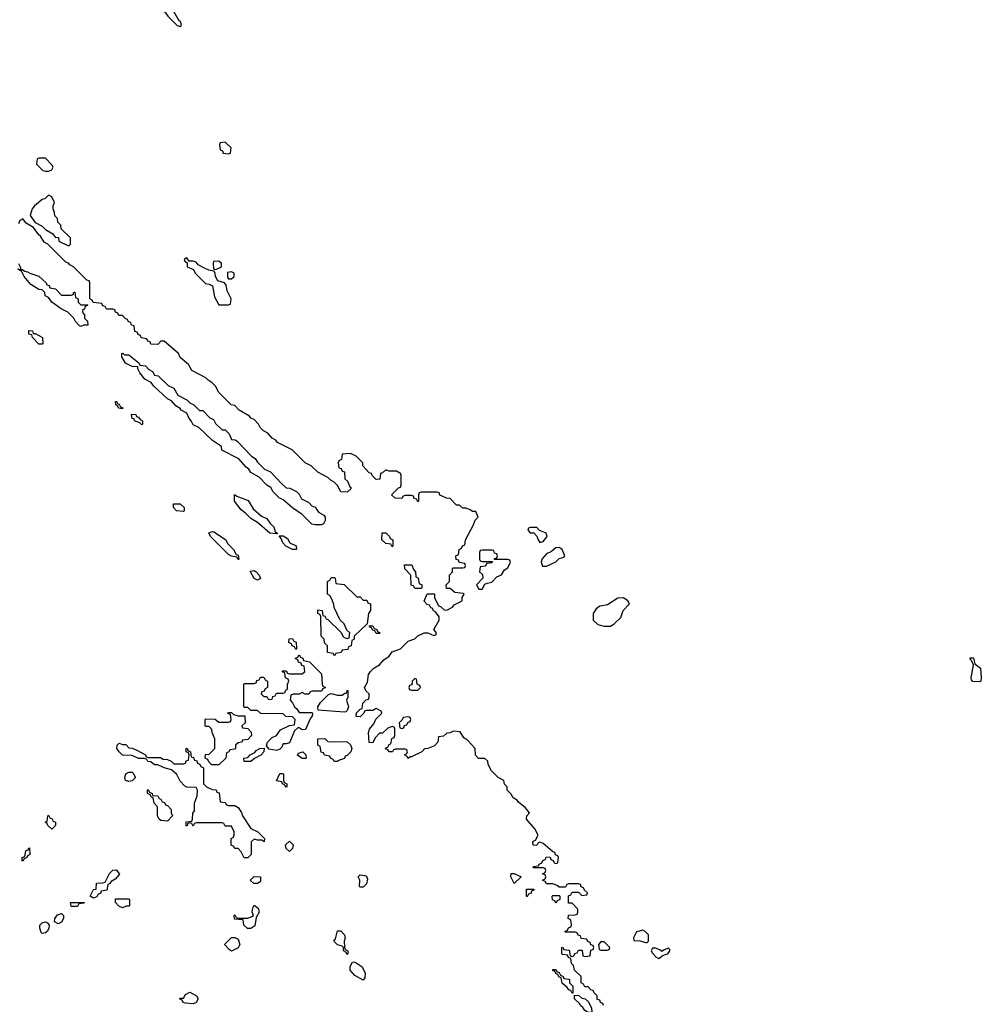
# Model space of a CAD drawing. Header units: inches. Extents: x 2710684 to 2828758, y 857022 to 965663.
# Tile 302 of 316: x 2784170 to 2790159, y 901336 to 907469. Entities that reach past the tile are written whole.
import ezdxf

# ---------------------------------------------------------------- set-up
doc = ezdxf.new("R2010")
doc.units = ezdxf.units.IN
doc.header["$MEASUREMENT"] = 0
doc.layers.add('C7980', color=7, linetype='Continuous')
doc.layers.add('C7990', color=7, linetype='Continuous')

msp = doc.modelspace()

# ---------------------------------------------------------------- linework, layer by layer
at = {"layer": 'C7980', "color": 4, "elevation": 12}
for points in [[(2784990, 907638), (2784974, 907630), (2784974, 907610), (2784992, 907590), (2785032, 907550), (2785076.9, 907516.9), (2785092, 907490), (2785150, 907432), (2785170, 907426.8), (2785175.3, 907430), (2785176, 907444), (2785170, 907459), (2785162.7, 907462.7), (2785130, 907519), (2785100.2, 907540.2), (2785082.7, 907562.7), (2785053.2, 907610)], [(2785450, 906706), (2785418, 906702), (2785414, 906690), (2785418, 906658), (2785432.7, 906652.7), (2785438, 906638), (2785470, 906634), (2785482, 906638), (2785486, 906670)], [(2784330, 906606), (2784290, 906606), (2784278, 906602), (2784274, 906570), (2784314, 906530), (2784330, 906524.7), (2784350, 906526), (2784370, 906534), (2784378, 906550), (2784370, 906566)], [(2784350, 906375.3), (2784326.4, 906353.6), (2784310, 906348.7), (2784262.8, 906310), (2784248.5, 906291.5), (2784236, 906250), (2784265.4, 906205.4), (2784310, 906182), (2784330, 906162), (2784376, 906136), (2784390, 906114), (2784412.7, 906112.7), (2784414, 906090), (2784470, 906062), (2784478, 906062), (2784486, 906070), (2784486, 906110), (2784427.3, 906167.3), (2784426, 906190), (2784408.4, 906208.4), (2784406, 906230), (2784388.4, 906248.4), (2784387.3, 906267.3), (2784378, 906290), (2784378, 906310), (2784386, 906330), (2784370, 906366)], [(2785210, 905986), (2785198, 905982), (2785194, 905970), (2785214, 905954), (2785214, 905930), (2785252.7, 905912.7), (2785262, 905890), (2785326.4, 905826.4), (2785350, 905822), (2785371.3, 905811.3), (2785383.6, 905743.6), (2785410, 905694), (2785470, 905694), (2785482, 905698), (2785486, 905730), (2785461.2, 905781.2), (2785455.3, 905815.3), (2785446, 905830), (2785403.1, 905843.1), (2785388.9, 905868.9), (2785388, 905888), (2785382, 905902), (2785348.4, 905908.4), (2785320.4, 905920.4), (2785282, 905942), (2785270, 905958), (2785250, 905966), (2785226, 905966)], [(2785410, 905966), (2785378, 905962), (2785374, 905950), (2785378, 905918), (2785390, 905914), (2785410, 905922), (2785426, 905930), (2785426, 905950)], [(2785490, 905898), (2785464.7, 905895.3), (2785464.7, 905864.7), (2785470, 905854), (2785490, 905854), (2785506, 905870), (2785506, 905890)], [(2784254, 905514), (2784266, 905514), (2784312, 905490), (2784314, 905450), (2784310, 905448), (2784289, 905449), (2784248.9, 905488.9), (2784246, 905506), (2784226, 905510), (2784226, 905534), (2784250, 905532)], [(2784822, 905382), (2784850, 905382), (2784912.7, 905332.7), (2784918, 905318), (2784952.7, 905312.7), (2784974, 905290), (2784996.9, 905276.9), (2785010, 905254), (2785031.6, 905251.6), (2785094, 905190), (2785130, 905174), (2785154, 905130), (2785210, 905102), (2785230, 905082), (2785254, 905070), (2785290, 905034), (2785310, 905034), (2785354, 904990), (2785378, 904978), (2785390, 904954), (2785430, 904914), (2785450, 904914), (2785474, 904890), (2785490, 904854), (2785511.6, 904851.6), (2785523.6, 904843.6), (2785614, 904750), (2785636.9, 904736.9), (2785650, 904714), (2785694, 904670), (2785732.7, 904652.7), (2785799.6, 904579.6), (2785830, 904554), (2785851.6, 904551.6), (2785894, 904530), (2785910, 904514), (2785925.4, 904485.4), (2785970, 904462), (2785990, 904442), (2786010, 904432), (2786030, 904402), (2786063.6, 904383.6), (2786072, 904370), (2786072, 904350), (2786062, 904330), (2786050, 904322), (2786010, 904322), (2785990, 904328), (2785930, 904388), (2785870, 904428), (2785810, 904478), (2785786, 904490), (2785748.9, 904528.9), (2785734.6, 904554.6), (2785708.9, 904568.9), (2785660.4, 904620.4), (2785608.9, 904648.9), (2785598, 904670), (2785581.2, 904681.2), (2785534.6, 904734.6), (2785428.9, 904788.9), (2785426, 904810), (2785370, 904848), (2785286, 904930), (2785250, 904946), (2785238, 904970), (2785224.7, 904984.7), (2785210, 905018), (2785176.4, 905036.4), (2785168.4, 905048.4), (2785143.1, 905063.1), (2785114.6, 905094.6), (2785090, 905108), (2785005.6, 905185.6), (2784988, 905210), (2784949.3, 905229.3), (2784918, 905270), (2784906, 905294), (2784906, 905306), (2784870, 905308), (2784828.9, 905328.9), (2784806, 905370), (2784806, 905390), (2784811.6, 905391.6)], [(2784810, 905046), (2784786, 905050), (2784782, 905062), (2784768, 905070), (2784766, 905090), (2784774, 905090), (2784778, 905078), (2784790, 905074), (2784798, 905058), (2784811.6, 905051.6)], [(2784930, 904946), (2784918, 904958), (2784886, 904970), (2784882, 904982), (2784870, 904986), (2784867.3, 905012.7), (2784894, 905010), (2784898, 904998), (2784910, 904994), (2784919.6, 904979.6), (2784934, 904970), (2784934, 904950)], [(2785770, 904266), (2785728, 904270), (2785650, 904338), (2785610, 904362), (2785576.5, 904396.5), (2785550, 904415.3), (2785508, 904470), (2785507.3, 904512.7), (2785522, 904502), (2785593.4, 904473.4), (2785623.5, 904423.5), (2785676.9, 904376.9), (2785710, 904362), (2785731.3, 904330), (2785752, 904310), (2785762, 904282), (2785774, 904270), (2785774, 904266)], [(2785190, 904406), (2785146, 904410), (2785128, 904430), (2785127.3, 904452.7), (2785170, 904454), (2785194, 904430), (2785194, 904410)], [(2787390, 904306), (2787350, 904306), (2787338, 904302), (2787334, 904290), (2787350, 904274), (2787372.7, 904272.7), (2787391.6, 904251.6), (2787398, 904230), (2787410, 904212), (2787430, 904218), (2787454, 904250), (2787448, 904270), (2787408, 904288)], [(2785530, 904106), (2785522, 904122), (2785490, 904128), (2785470, 904138), (2785358, 904250), (2785348, 904272), (2785370, 904282), (2785379.6, 904279.6), (2785451.1, 904231.1), (2785465.4, 904205.4), (2785502, 904170), (2785518, 904138), (2785530, 904134), (2785534, 904110), (2785534, 904106)], [(2785890, 904168.7), (2785868.9, 904168.9), (2785828, 904190), (2785808, 904210), (2785798, 904238), (2785786, 904254), (2785810, 904254), (2785836.9, 904236.9), (2785851.6, 904211.6), (2785892.7, 904192.7), (2785894, 904170)], [(2786490, 904186), (2786482, 904202), (2786450, 904206), (2786426, 904230), (2786427.3, 904272.7), (2786450, 904274), (2786474, 904250), (2786478, 904238), (2786494, 904230), (2786494, 904190)], [(2787530, 904182), (2787510, 904179), (2787482.8, 904157.2), (2787450, 904142), (2787422.8, 904110), (2787418, 904090), (2787426.4, 904066.4), (2787450, 904064.7), (2787510, 904092), (2787530, 904114), (2787558, 904122), (2787566, 904130), (2787548, 904170)], [(2787110, 904166), (2787050, 904166), (2787038, 904162), (2787034, 904150), (2787034, 904110), (2787038, 904098), (2787050, 904094), (2787114, 904094), (2787110, 904086), (2787078, 904082), (2787070, 904066), (2787038, 904062), (2787034, 904030), (2787052.7, 904012.7), (2787054, 903990), (2787014, 903950), (2787030, 903922), (2787050, 903922), (2787067.3, 903952.7), (2787080.4, 903959.6), (2787110, 903964.7), (2787140.9, 903999.1), (2787170, 904012), (2787190, 904042), (2787210, 904054), (2787226, 904090), (2787222, 904102), (2787210, 904106), (2787126, 904106), (2787127.3, 904112.7), (2787142, 904118), (2787146, 904130), (2787142, 904142), (2787127.3, 904147.3), (2787122, 904162)], [(2786630, 903926), (2786622, 903942), (2786607.3, 903947.3), (2786606, 904010), (2786568.4, 904048.4), (2786567.3, 904072.7), (2786612.7, 904072.7), (2786623.6, 904043.6), (2786634, 904030), (2786638, 903998), (2786651.6, 903991.6), (2786658, 903958), (2786674, 903950), (2786674, 903930), (2786670, 903926)], [(2785650, 903978), (2785630, 903988), (2785606, 904034), (2785630, 904038), (2785642, 904030), (2785662, 904010), (2785670, 903988)], [(2786270, 903874), (2786290, 903874), (2786310, 903854), (2786332.7, 903852.7), (2786338, 903838), (2786354, 903830), (2786354, 903790), (2786342, 903770), (2786334, 903706), (2786254, 903630), (2786254, 903610), (2786238, 903602), (2786234, 903570), (2786218, 903562), (2786212.7, 903547.3), (2786178, 903542), (2786172.7, 903527.3), (2786138, 903522), (2786130, 903506), (2786122, 903522), (2786087.3, 903527.3), (2786086, 903570), (2786067.3, 903587.3), (2786066, 903610), (2786048.4, 903628.4), (2786046, 903750), (2786042, 903762), (2786026, 903770), (2786027.3, 903792.7), (2786054, 903790), (2786058, 903758), (2786070, 903754), (2786078, 903738), (2786090, 903734), (2786172.7, 903652.7), (2786182, 903630), (2786190, 903622), (2786210, 903614), (2786222, 903618), (2786226, 903650), (2786207.3, 903667.3), (2786190, 903706), (2786166, 903730), (2786128.4, 903808.4), (2786127.3, 903827.3), (2786116.4, 903856.4), (2786102, 903882), (2786086, 903890), (2786086, 903970), (2786102, 903978), (2786110, 903994), (2786130, 903994), (2786134, 903990), (2786138, 903958), (2786191.6, 903951.6)], [(2787930, 903868.7), (2787894.4, 903865.6), (2787830, 903824), (2787783.6, 903816.4), (2787759.6, 903800.4), (2787742, 903770), (2787742, 903730), (2787770, 903702), (2787810, 903691.3), (2787850, 903691.3), (2787870, 903704.7), (2787914.6, 903745.4), (2787928, 903790), (2787968, 903830), (2787958, 903850)], [(2786390, 903646), (2786382, 903662), (2786370, 903666), (2786362, 903682), (2786350, 903686), (2786346, 903694), (2786370, 903694), (2786378, 903678), (2786394, 903670), (2786398, 903658), (2786414, 903650), (2786410, 903646)], [(2785890, 903546), (2785882, 903562), (2785866, 903570), (2785862, 903582), (2785846, 903590), (2785847.3, 903612.7), (2785870, 903614), (2785878, 903598), (2785892.7, 903592.7), (2785894, 903550)], [(2785970, 903268), (2785948.4, 903268.4), (2785930, 903278), (2785910, 903268), (2785872.7, 903267.3), (2785858, 903262), (2785854, 903230), (2785870, 903214), (2785882, 903190), (2785896.9, 903176.9), (2785910, 903154), (2785990, 903154), (2785994, 903150), (2785991.6, 903131.6), (2785981.4, 903118.6), (2785951, 903049), (2785930, 903046), (2785910, 903058), (2785902, 903058), (2785881, 903039), (2785850, 902966), (2785830, 902958), (2785810, 902958), (2785802, 902938), (2785790, 902926), (2785770, 902918), (2785724.7, 902924.7), (2785707.3, 902947.3), (2785714, 902970), (2785742.5, 902997.5), (2785768.7, 903010), (2785794, 903046), (2785850, 903074), (2785882, 903078), (2785886, 903110), (2785870, 903126), (2785828.4, 903128.4), (2785810, 903146), (2785672.7, 903147.3), (2785650, 903166), (2785610, 903166), (2785590, 903186), (2785570, 903186), (2785566, 903190), (2785566, 903330), (2785570, 903334), (2785630, 903334), (2785642, 903338), (2785647.3, 903352.7), (2785662, 903358), (2785670, 903374), (2785690, 903374), (2785698, 903358), (2785714, 903350), (2785714, 903310), (2785698, 903302), (2785692.7, 903287.3), (2785678, 903282), (2785674, 903270), (2785690, 903254), (2785710, 903254), (2785718, 903238), (2785730, 903234), (2785742, 903238), (2785747.3, 903252.7), (2785762, 903258), (2785770, 903274), (2785810, 903274), (2785822, 903278), (2785827.3, 903292.7), (2785838, 903302), (2785838, 903330), (2785846, 903350), (2785842, 903362), (2785826, 903370), (2785822, 903402), (2785807.3, 903407.3), (2785807.3, 903412.7), (2785830, 903414), (2785838, 903398), (2785850, 903394), (2785930, 903394), (2785946, 903410), (2785942, 903442), (2785927.3, 903447.3), (2785922, 903462), (2785907.3, 903467.3), (2785902, 903482), (2785886, 903490), (2785902, 903498), (2785910, 903514), (2785918, 903498), (2785932.7, 903492.7), (2785938, 903478), (2785974, 903470), (2786050, 903394), (2786054, 903330), (2786058, 903318), (2786074, 903310), (2786058, 903302), (2786050, 903286), (2785990, 903286), (2785978, 903282)], [(2786630, 903366), (2786614, 903350), (2786612.7, 903327.3), (2786598, 903322), (2786594, 903310), (2786598, 903298), (2786610, 903294), (2786650, 903294), (2786666, 903310), (2786662, 903322), (2786646, 903330), (2786642, 903362)], [(2786190, 903155.3), (2786028, 903168), (2786026, 903190), (2786043.1, 903216.9), (2786094, 903266), (2786110, 903272), (2786150, 903262.8), (2786178, 903262), (2786194, 903274), (2786206, 903274), (2786210, 903291.3), (2786214, 903290), (2786214, 903250), (2786204.7, 903230), (2786218, 903190), (2786210, 903166), (2786202, 903158)], [(2785367.3, 902827.3), (2785347.3, 902847.3), (2785342, 902862), (2785326, 902870), (2785328, 902892), (2785350, 902894), (2785386, 902930), (2785386, 902990), (2785368.4, 903028.4), (2785367.3, 903047.3), (2785350, 903066), (2785330, 903066), (2785326, 903070), (2785326, 903110), (2785330, 903114), (2785387.3, 903112.7), (2785410, 903094), (2785470, 903094), (2785482, 903098), (2785486, 903110), (2785482, 903142), (2785467.3, 903147.3), (2785470, 903154), (2785490, 903154), (2785502, 903142), (2785530, 903134), (2785572.7, 903132.7), (2785574, 903090), (2785554, 903070), (2785558, 903058), (2785590, 903054), (2785611.6, 903031.6), (2785614, 903010), (2785590, 902986), (2785558, 902982), (2785554, 902970), (2785530, 902966), (2785514, 902950), (2785514, 902930), (2785510, 902926), (2785478, 902922), (2785472, 902908), (2785458, 902902), (2785454, 902870), (2785410, 902828)], [(2786590, 903126), (2786558, 903122), (2786552.7, 903107.3), (2786534, 903090), (2786538, 903058), (2786550, 903054), (2786562, 903058), (2786567.3, 903072.7), (2786582, 903078), (2786587.3, 903092.7), (2786602, 903098), (2786606, 903110), (2786602, 903122)], [(2784810, 902954), (2784830, 902954), (2784850, 902934), (2784870, 902932), (2784899.6, 902919.6), (2784954, 902890), (2784958, 902878), (2784970, 902874), (2785047.3, 902872.7), (2785063.6, 902863.6), (2785090, 902862), (2785114, 902850), (2785130, 902834), (2785190, 902834), (2785202, 902838), (2785207.3, 902852.7), (2785222, 902858), (2785226, 902890), (2785222, 902902), (2785206, 902910), (2785206, 902930), (2785212.7, 902932.7), (2785218, 902918), (2785234, 902910), (2785238, 902878), (2785252.7, 902872.7), (2785258, 902858), (2785272.7, 902852.7), (2785278, 902838), (2785292.7, 902832.7), (2785298, 902818), (2785314, 902810), (2785314, 902710), (2785334, 902690), (2785350, 902682), (2785370, 902674), (2785392.7, 902672.7), (2785398, 902658), (2785412.7, 902652.7), (2785418, 902598), (2785450, 902594), (2785458, 902578), (2785470, 902574), (2785510, 902574), (2785530, 902562), (2785550.9, 902530.9), (2785558, 902510), (2785610, 902432), (2785654, 902410), (2785694, 902370), (2785691.6, 902348.4), (2785678, 902358), (2785650, 902358), (2785630, 902366), (2785612, 902348), (2785611, 902270), (2785590, 902248), (2785568.7, 902248.7), (2785550, 902286), (2785530, 902306), (2785510, 902306), (2785502, 902322), (2785487.3, 902327.3), (2785486, 902370), (2785502, 902378), (2785506, 902390), (2785506, 902410), (2785490, 902446), (2785450, 902446), (2785442, 902462), (2785430, 902466), (2785270, 902466), (2785258, 902462), (2785250, 902446), (2785242, 902462), (2785230, 902466), (2785218, 902462), (2785212.7, 902447.3), (2785207.3, 902447.3), (2785207.3, 902472.7), (2785242, 902478), (2785246, 902490), (2785247.3, 902527.3), (2785258, 902542), (2785258, 902590), (2785274.6, 902634.6), (2785278, 902670), (2785270, 902686), (2785210, 902688), (2785196.4, 902696.4), (2785170, 902726), (2785148.4, 902768.4), (2785116.4, 902796.4), (2785068.9, 902808.9), (2785030, 902828), (2785010, 902828), (2784987.3, 902847.3), (2784968.4, 902848.4), (2784962, 902862), (2784947.3, 902867.3), (2784910, 902868), (2784870, 902886), (2784810, 902888), (2784788.9, 902908.9), (2784775.3, 902930), (2784778, 902950), (2784783.1, 902956.9), (2784790, 902962)], [(2786150, 902848), (2786128.4, 902848.4), (2786122, 902862), (2786106, 902870), (2786102, 902882), (2786068.4, 902888.4), (2786062, 902902), (2786047.3, 902907.3), (2786042, 902942), (2786026, 902950), (2786026, 902990), (2786071.1, 902991.1), (2786090, 902974), (2786210, 902971.3), (2786230, 902952), (2786238, 902930), (2786232, 902910), (2786210, 902886), (2786198, 902882), (2786192.7, 902867.3), (2786162, 902858)], [(2785610, 902848), (2785568.4, 902848.4), (2785566, 902870), (2785590, 902874), (2785606, 902890), (2785635.3, 902904.7), (2785643.1, 902916.9), (2785666, 902930), (2785692.7, 902932.7), (2785691.1, 902908.9), (2785670.9, 902889.1), (2785631.6, 902868.4)], [(2785950, 902868), (2785928.4, 902868.4), (2785898, 902890), (2785910, 902902), (2785934, 902910), (2785952, 902890), (2785954, 902870)], [(2784850, 902725.2), (2784828.7, 902730), (2784824, 902750), (2784830, 902772), (2784850, 902782), (2784870, 902782), (2784876.9, 902776.9), (2784892, 902750), (2784870, 902729)], [(2785830, 902688), (2785822, 902702), (2785806, 902710), (2785802, 902722), (2785768.4, 902728.4), (2785790, 902774), (2785810, 902774), (2785812, 902770), (2785812.7, 902732.7), (2785818, 902718), (2785834, 902710), (2785834, 902690)], [(2785090, 902478), (2785050, 902482), (2785038, 902490), (2785028.7, 902510), (2785027.3, 902567.3), (2785008, 902590), (2785002, 902622), (2784990, 902626), (2784982, 902642), (2784966, 902650), (2784966, 902670), (2784970, 902674), (2784978, 902658), (2784994, 902650), (2784998, 902638), (2785030, 902634), (2785038, 902618), (2785050, 902614), (2785058, 902598), (2785072.7, 902592.7), (2785078, 902578), (2785090, 902574), (2785114, 902550), (2785114, 902530), (2785122, 902510)], [(2784370, 902428), (2784346, 902450), (2784342, 902462), (2784328, 902470), (2784342, 902478), (2784346, 902510), (2784350, 902514), (2784358, 902498), (2784370, 902494), (2784378, 902478), (2784394, 902470), (2784394, 902450)], [(2785850, 902288.7), (2785830, 902306), (2785826, 902330), (2785850, 902352), (2785874, 902330), (2785870, 902306)], [(2784190, 902228), (2784186, 902230), (2784186, 902250), (2784202, 902258), (2784207.3, 902292.7), (2784222, 902298), (2784226, 902310), (2784231.6, 902311.6), (2784234, 902270), (2784218, 902262), (2784214, 902250), (2784198, 902242)], [(2784630, 901998), (2784608, 902010), (2784630, 902052), (2784646, 902054), (2784648, 902090), (2784687.3, 902092.7), (2784702, 902098), (2784730, 902151.3), (2784750, 902172), (2784770, 902174), (2784792, 902148), (2784763.6, 902116.4), (2784739.6, 902100.4), (2784730, 902086), (2784718, 902082), (2784712.7, 902047.3), (2784678, 902042), (2784672.7, 902027.3), (2784658, 902022), (2784650, 902006)], [(2785628.4, 902088.4), (2785606, 902110), (2785630, 902132), (2785670, 902131), (2785670, 902106), (2785663.6, 902096.4), (2785650, 902088.7)], [(2786290, 902066), (2786286, 902070), (2786288, 902110), (2786278, 902130), (2786290, 902142), (2786319.6, 902139.6), (2786330, 902134), (2786336.9, 902116.9), (2786330, 902086), (2786310, 902066)], [(2787250, 902088), (2787228, 902130), (2787230, 902152), (2787250, 902152), (2787294, 902130)], [(2787330, 902006), (2787326, 902010), (2787327.3, 902052.7), (2787372.7, 902052.7), (2787372.7, 902047.3), (2787358, 902042), (2787352.7, 902027.3), (2787338, 902022)], [(2784490, 901946), (2784486, 901970), (2784574, 901970), (2784570, 901966), (2784538, 901962), (2784530, 901946)], [(2784810, 901938), (2784788.4, 901948.4), (2784766, 901970), (2784767.3, 901992.7), (2784850, 901994), (2784854, 901990), (2784854, 901950), (2784850, 901948), (2784832.7, 901947.3)], [(2787510, 901966), (2787502, 901982), (2787487.3, 901987.3), (2787486, 902010), (2787490, 902014), (2787530, 902014), (2787534, 902010), (2787534, 901990), (2787518, 901982)], [(2785610, 901809), (2785589.2, 901809.2), (2785566, 901830), (2785562, 901862), (2785507.3, 901867.3), (2785506, 901890), (2785510, 901894), (2785518, 901878), (2785530, 901874), (2785590, 901874), (2785616.4, 901883.6), (2785626, 901890), (2785618, 901910), (2785622, 901938), (2785630, 901954), (2785655.3, 901935.3), (2785662, 901910), (2785642, 901878), (2785635.3, 901824.7)], [(2784310, 901778), (2784304, 901784), (2784295.3, 901810), (2784295.3, 901830), (2784310, 901844.7), (2784331, 901851), (2784343.6, 901843.6), (2784354, 901830), (2784351.6, 901808.4), (2784342, 901790), (2784330, 901782)], [(2784410, 901838), (2784386, 901850), (2784388, 901870), (2784405.6, 901894.4), (2784430, 901902), (2784442, 901890), (2784442, 901870), (2784430, 901848)], [(2786210, 901646), (2786202, 901662), (2786186, 901670), (2786186, 901690), (2786178, 901698), (2786150, 901706), (2786126, 901730), (2786136.4, 901743.6), (2786150, 901794), (2786170, 901794), (2786192, 901770), (2786198, 901750), (2786191.3, 901730), (2786192.7, 901692.7), (2786198, 901678), (2786214, 901670), (2786214, 901650)], [(2788050, 901798), (2788011.6, 901788.4), (2787992, 901750), (2787994, 901734), (2788031.3, 901731.3), (2788070, 901722), (2788078, 901722), (2788086, 901730), (2788086, 901770), (2788066, 901790)], [(2785490, 901668), (2785476.4, 901676.4), (2785446, 901710), (2785488.4, 901751.6), (2785510, 901752), (2785530, 901742), (2785541, 901710), (2785531.3, 901688.7)], [(2787810, 901726), (2787790, 901726), (2787774, 901710), (2787778, 901678), (2787790, 901674), (2787830, 901674), (2787842, 901678), (2787846, 901690)], [(2788210, 901686), (2788183.6, 901676.4), (2788170, 901666), (2788156.4, 901676.4), (2788130, 901686), (2788110, 901686), (2788102, 901670), (2788110, 901654), (2788134, 901630), (2788150, 901622), (2788178, 901642), (2788206, 901650), (2788218, 901670), (2788218, 901678)], [(2786310, 901486), (2786256.4, 901516.4), (2786228.4, 901548.4), (2786228.4, 901571.6), (2786242, 901598), (2786250, 901602), (2786259.6, 901599.6), (2786302, 901570), (2786322, 901530), (2786319.6, 901500.4)], [(2787610, 901406), (2787602, 901422), (2787590, 901426), (2787580.4, 901440.4), (2787548.9, 901468.9), (2787542, 901502), (2787528, 901508), (2787522, 901522), (2787508, 901528), (2787502, 901542), (2787490, 901546), (2787490, 901554), (2787510, 901554), (2787518, 901538), (2787530, 901534), (2787538, 901518), (2787554, 901510), (2787558, 901498), (2787590, 901494), (2787594, 901490), (2787594, 901470), (2787614, 901450), (2787614, 901406)], [(2785250, 901339), (2785203.1, 901343.1), (2785188, 901348), (2785182, 901362), (2785166, 901370), (2785170, 901374), (2785190, 901374), (2785203.1, 901396.9), (2785230, 901412), (2785272, 901390), (2785282, 901370), (2785270, 901348.7)], [(2787710, 901286), (2787690, 901298), (2787677.2, 901317.2), (2787662, 901330), (2787659, 901339), (2787626, 901370), (2787626, 901394), (2787651.6, 901391.6), (2787670, 901374), (2787691.6, 901371.6), (2787712.7, 901352.7), (2787731.6, 901311.6), (2787734, 901290), (2787730, 901286)]]:
    msp.add_lwpolyline(points, close=True, dxfattribs=at)
for points in [[(2787806, 901330), (2787802, 901342), (2787787.3, 901347.3), (2787782, 901362), (2787767.3, 901367.3), (2787766, 901390), (2787747.3, 901407.3), (2787742, 901422), (2787727.3, 901427.3), (2787710, 901446), (2787690, 901446), (2787682, 901462), (2787666, 901470), (2787666, 901510), (2787626, 901550), (2787618, 901578), (2787606, 901590), (2787602, 901622), (2787587.3, 901627.3), (2787582, 901642), (2787550, 901646), (2787546, 901650), (2787546, 901690), (2787552.7, 901692.7), (2787558, 901678), (2787592.7, 901672.7), (2787598, 901638), (2787610, 901634), (2787622, 901638), (2787627.3, 901652.7), (2787642, 901658), (2787650, 901674), (2787672.7, 901672.7), (2787678, 901638), (2787690, 901634), (2787722, 901638), (2787727.3, 901672.7), (2787742, 901678), (2787746, 901690), (2787742, 901702), (2787727.3, 901707.3), (2787722, 901722), (2787707.3, 901727.3), (2787702, 901742), (2787667.3, 901747.3), (2787662, 901762), (2787647.3, 901767.3), (2787642, 901782), (2787630, 901786), (2787570, 901786), (2787566, 901790), (2787582, 901798), (2787587.3, 901812.7), (2787602, 901818), (2787606, 901830), (2787602, 901862), (2787586, 901870), (2787587.3, 901892.7), (2787630, 901894), (2787642, 901898), (2787646, 901910), (2787646, 901930), (2787610, 901966), (2787587.3, 901967.3), (2787587.3, 902012.7), (2787602, 902018), (2787610, 902034), (2787650, 902034), (2787670, 902014), (2787702, 902018), (2787706, 902030), (2787687.3, 902047.3), (2787682, 902062), (2787667.3, 902067.3), (2787662, 902082), (2787650, 902086), (2787590, 902086), (2787578, 902082), (2787570, 902066), (2787530, 902066), (2787516.4, 902076.4), (2787490, 902086), (2787450, 902086), (2787442, 902102), (2787426, 902110), (2787442, 902118), (2787446, 902130), (2787442, 902142), (2787426, 902150), (2787442, 902158), (2787446, 902170), (2787442, 902182), (2787430, 902186), (2787367.3, 902187.3), (2787370, 902194), (2787402, 902198), (2787406, 902210), (2787422, 902218), (2787427.3, 902232.7), (2787442, 902238), (2787450, 902254), (2787472.7, 902252.7), (2787478, 902238), (2787492.7, 902232.7), (2787498, 902218), (2787510, 902214), (2787522, 902218), (2787526, 902250), (2787522, 902262), (2787507.3, 902267.3), (2787502, 902282), (2787487.3, 902287.3), (2787430, 902338), (2787410, 902346), (2787398, 902342), (2787390, 902326), (2787367.3, 902327.3), (2787366, 902350), (2787382, 902358), (2787398, 902390), (2787378, 902430), (2787326, 902490), (2787328, 902510), (2787346, 902530), (2787320.4, 902560.4), (2787276.4, 902596.4), (2787268.4, 902608.4), (2787243.1, 902623.1), (2787230, 902646), (2787206, 902670), (2787206, 902690), (2787188.4, 902708.4), (2787186, 902730), (2787148.9, 902748.9), (2787108, 902790), (2787088, 902830), (2787086, 902850), (2787067.3, 902867.3), (2787028, 902868), (2787008, 902888), (2787006, 902930), (2786960.4, 902980.4), (2786936.4, 902996.4), (2786914, 903034), (2786870, 903038), (2786850, 903028), (2786830, 903026), (2786810, 903006), (2786778, 903002), (2786774, 902970), (2786752.7, 902947.3), (2786711.1, 902928.9), (2786692, 902928), (2786674, 902910), (2786610, 902878), (2786602, 902878), (2786590, 902868), (2786582, 902882), (2786566, 902890), (2786582, 902898), (2786586, 902910), (2786582, 902922), (2786570, 902926), (2786510, 902926), (2786498, 902922), (2786491.6, 902908.4), (2786470, 902908), (2786462, 902922), (2786448.4, 902928.4), (2786450, 902934), (2786462, 902938), (2786470, 902954), (2786482, 902958), (2786487.3, 902992.7), (2786502, 902998), (2786506, 903010), (2786506, 903050), (2786502, 903062), (2786490, 903066), (2786463.6, 903056.4), (2786430, 903026), (2786410, 903026), (2786383.6, 902996.4), (2786370, 902966), (2786347.3, 902967.3), (2786342, 903030), (2786348, 903050), (2786376.4, 903083.6), (2786387.3, 903112.7), (2786426, 903150), (2786422, 903162), (2786390, 903178), (2786370, 903166), (2786330, 903166), (2786318, 903162), (2786314, 903150), (2786290, 903126), (2786266, 903130), (2786267.3, 903152.7), (2786290, 903174), (2786302, 903178), (2786307.3, 903212.7), (2786327.3, 903232.7), (2786342, 903238), (2786346, 903250), (2786346, 903270), (2786327.3, 903287.3), (2786318, 903310), (2786336.4, 903343.6), (2786342, 903390), (2786355.3, 903410), (2786375.3, 903430), (2786410, 903451), (2786438.6, 903481.4), (2786470, 903504.7), (2786488.7, 903531.3), (2786542, 903550), (2786590, 903598), (2786630, 903612), (2786649, 903631), (2786689.1, 903650.9), (2786711, 903651), (2786750, 903634), (2786762, 903638), (2786766, 903650), (2786748.7, 903670), (2786782, 903730), (2786782, 903750), (2786760.4, 903780.4), (2786746, 903790), (2786742, 903802), (2786730, 903806), (2786722, 903822), (2786707.3, 903827.3), (2786688.4, 903848.4), (2786707.3, 903892.7), (2786752.7, 903892.7), (2786754, 903870), (2786778, 903818), (2786790, 903814), (2786812.7, 903792.7), (2786830, 903792), (2786866, 903810), (2786875.3, 903824.7), (2786926, 903850), (2786926, 903870), (2786938, 903890), (2786934.6, 903894.6), (2786880.4, 903900.4), (2786850, 903926), (2786827.3, 903927.3), (2786826, 903950), (2786846, 903970), (2786846, 904010), (2786866, 904030), (2786866, 904050), (2786870, 904054), (2786930, 904054), (2786942, 904058), (2786946, 904070), (2786942, 904082), (2786907.3, 904087.3), (2786902, 904102), (2786887.3, 904107.3), (2786886, 904130), (2786902, 904138), (2786906, 904170), (2786922, 904178), (2786927.3, 904192.7), (2786942, 904198), (2786946, 904230), (2786996.4, 904323.6), (2787007.3, 904352.7), (2787026, 904370), (2787010, 904406), (2786990, 904406), (2786976.4, 904416.4), (2786950, 904426), (2786930, 904426), (2786910, 904446), (2786890, 904446), (2786850, 904486), (2786828.4, 904488.4), (2786800.4, 904500.4), (2786787.3, 904507.3), (2786782, 904522), (2786770, 904526), (2786670, 904526), (2786658, 904522), (2786654, 904510), (2786654, 904470), (2786650, 904466), (2786642, 904482), (2786627.3, 904487.3), (2786622, 904502), (2786610, 904506), (2786570, 904506), (2786558, 904502), (2786550, 904486), (2786508.4, 904488.4), (2786486, 904510), (2786530, 904554), (2786542, 904558), (2786546, 904570), (2786546, 904630), (2786542, 904642), (2786516.4, 904656.4), (2786470, 904658), (2786450, 904666), (2786430, 904646), (2786418, 904642), (2786412, 904608), (2786390, 904606), (2786366, 904630), (2786362, 904642), (2786347.3, 904647.3), (2786306, 904690), (2786306, 904710), (2786266, 904750), (2786230, 904768), (2786178, 904762), (2786174, 904730), (2786158, 904722), (2786154, 904710), (2786158, 904678), (2786172.7, 904672.7), (2786178, 904658), (2786192.7, 904652.7), (2786194, 904610), (2786212.7, 904592.7), (2786223.6, 904563.6), (2786234, 904550), (2786210, 904526), (2786170, 904528), (2786148.4, 904568.4), (2786128.4, 904588.4), (2786110, 904598), (2786090, 904618), (2786026, 904650), (2785986, 904690), (2785948.9, 904708.9), (2785866, 904790), (2785776.4, 904836.4), (2785766, 904850), (2785743.1, 904863.1), (2785714.6, 904894.6), (2785688.9, 904908.9), (2785668, 904930), (2785658, 904950), (2785630, 904978), (2785610, 904988), (2785600.4, 905000.4), (2785536.4, 905036.4), (2785510, 905066), (2785486, 905070), (2785410, 905146), (2785390, 905186), (2785366, 905210), (2785343.1, 905223.1), (2785330, 905238), (2785243.1, 905283.1), (2785220.4, 905320.4), (2785170, 905366), (2785158, 905390), (2785070, 905466), (2785050, 905466), (2785030, 905446), (2784987.3, 905447.3), (2784982, 905462), (2784967.3, 905467.3), (2784962, 905482), (2784927.3, 905487.3), (2784922, 905502), (2784907.3, 905507.3), (2784902, 905522), (2784887.3, 905527.3), (2784882, 905562), (2784867.3, 905567.3), (2784862, 905582), (2784847.3, 905587.3), (2784842, 905602), (2784827.3, 905607.3), (2784810, 905626), (2784787.3, 905627.3), (2784782, 905642), (2784767.3, 905647.3), (2784762, 905662), (2784750, 905666), (2784710, 905666), (2784702, 905682), (2784687.3, 905687.3), (2784682, 905702), (2784627.3, 905707.3), (2784622, 905722), (2784606, 905730), (2784606, 905830), (2784602, 905842), (2784587.3, 905847.3), (2784506, 905930), (2784482, 905942), (2784473.6, 905953.6), (2784458, 905958), (2784346, 906070), (2784323.1, 906083.1), (2784300.4, 906120.4), (2784288.9, 906128.9), (2784255.3, 906175.3), (2784210, 906202), (2784190, 906228), (2784170, 906218), (2784161.6, 906198.4)], [(2784162, 905950), (2784174, 905926), (2784174, 905914), (2784186, 905914), (2784202, 905902), (2784219.6, 905899.6), (2784234, 905890), (2784290, 905872), (2784334, 905830), (2784338, 905818), (2784352.7, 905812.7), (2784358, 905798), (2784392.7, 905792.7), (2784430, 905754), (2784490, 905754), (2784502, 905758), (2784507.3, 905772.7), (2784512.7, 905772.7), (2784518, 905738), (2784534, 905730), (2784534, 905710), (2784550, 905694), (2784590, 905694), (2784594, 905690), (2784578, 905682), (2784572.7, 905667.3), (2784562, 905658), (2784563.6, 905643.6), (2784574, 905630), (2784574, 905610), (2784591.6, 905591.6), (2784594, 905566), (2784570, 905566), (2784550, 905558), (2784543.1, 905563.1), (2784518, 905590), (2784508, 905610), (2784470, 905648), (2784429.1, 905669.1), (2784369.2, 905709.2), (2784350, 905738), (2784328.9, 905748.9), (2784326, 905770), (2784310, 905786), (2784290, 905788), (2784239, 905819), (2784198, 905870), (2784182, 905902), (2784170, 905906), (2784158, 905918)]]:
    msp.add_lwpolyline(points, dxfattribs=at)
at = {"layer": 'C7990', "color": 4, "elevation": 8}
msp.add_lwpolyline([(2790150, 903344), (2790106.8, 903346.8), (2790098, 903358), (2790096, 903370), (2790109.2, 903450), (2790098, 903478), (2790090, 903486), (2790090, 903494), (2790110, 903494), (2790118, 903458), (2790154.8, 903430), (2790158.8, 903370), (2790156, 903350)], close=True, dxfattribs=at)

doc.saveas('drawing.dxf')
